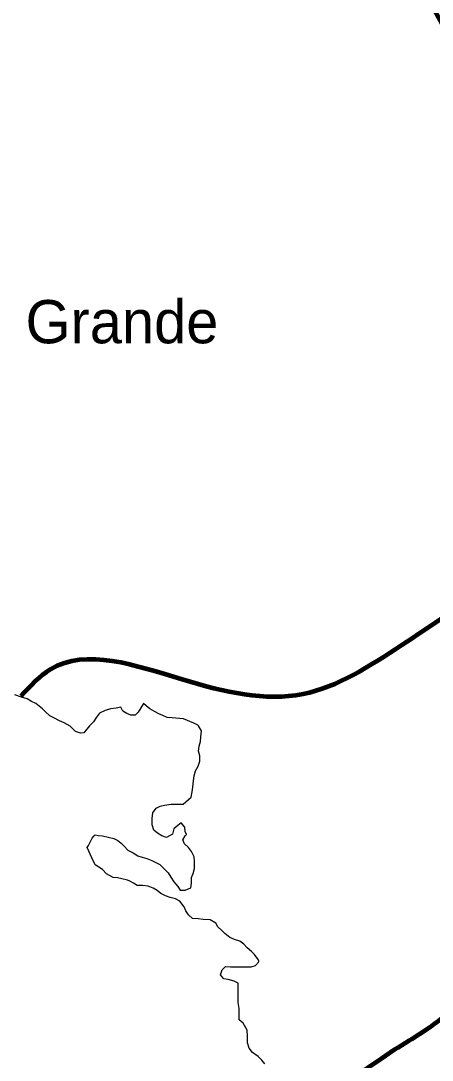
# Model space of a CAD drawing. Extents: x 553962 to 842807, y 8883888 to 9032388.
# Drawn here: x 757235 to 761992, y 8896384 to 8908409 of the extents above; entities that cross this region are included whole.
import ezdxf

# ---------------------------------------------------------------- set-up
doc = ezdxf.new("R2010")
doc.units = 0
doc.header["$LTSCALE"] = 20
doc.layers.add('24', color=7, linetype='Continuous', lineweight=25)
doc.layers.add('9', color=7, linetype='Continuous', lineweight=90)
doc.layers.add('41', color=7, linetype='Continuous')

msp = doc.modelspace()

# ---------------------------------------------------------------- linework, layer by layer
at = {"layer": '24'}
for points in [[(758654.82, 8900509.74), (758593.7, 8900410.7), (758557.85, 8900375.28), (758507, 8900375.61), (758461.38, 8900396.26), (758415.8, 8900422.02), (758390.69, 8900468), (758339.77, 8900458.14), (758273.6, 8900448.38), (758212.43, 8900428.4), (758146.11, 8900398.27), (758110.19, 8900352.67), (758074.2, 8900296.89), (758028.11, 8900251.35), (757964.61, 8900173.3), (757924.8, 8900169.32), (757869.08, 8900185.26), (757804.34, 8900247.68), (757738.52, 8900288.84), (757682.73, 8900309.56), (757616.88, 8900345.63), (757571.26, 8900366.28), (757520.73, 8900412.44), (757485.39, 8900448.31), (757409.54, 8900509.89), (757358.87, 8900535.68), (757308.24, 8900566.55), (757242.15, 8900585.76), (757166.53, 8900609.67)], [(759112.18, 8899345.01), (759206.85, 8899426.31), (759217.44, 8899487.37), (759222.91, 8899543.36), (759233.57, 8899614.61), (759239.08, 8899675.7), (759254.72, 8899731.63), (759285.62, 8899787.47), (759306.35, 8899843.37), (759306.77, 8899904.49), (759291.9, 8899960.62), (759297.37, 8900016.61), (759313.01, 8900072.55), (759318.45, 8900123.45), (759324.03, 8900194.73), (759290.09, 8900253), (759282.13, 8900260.97), (759234.37, 8900284.88), (759114.95, 8900332.7), (758984.28, 8900344.63), (758928.37, 8900350.08), (758877.65, 8900370.78), (758832.02, 8900391.45), (758781.34, 8900417.24), (758725.6, 8900448.17), (758685.16, 8900484.08), (758654.82, 8900509.74)], [(759152.97, 8898995.96), (759135.38, 8899029.14), (759130.65, 8899080.1), (759090.33, 8899131.27), (759049.43, 8899100.98), (759003.38, 8899060.54), (758987.69, 8898999.53), (758921.3, 8898959.22), (758865.51, 8898979.94), (758814.88, 8899010.82), (758774.45, 8899046.72), (758754.54, 8899107.95), (758755.04, 8899179.24), (758760.6, 8899245.4), (758801.67, 8899301.15), (758847.58, 8899321.23), (758898.54, 8899336.18), (758974.89, 8899345.88), (759046.08, 8899345.43), (759112.18, 8899345.01)], [(758003.85, 8898844.62), (758017.02, 8898869.87), (758035.37, 8898900.11), (758048.59, 8898927.9), (758061.76, 8898953.15), (758082.56, 8898978.26), (758096.76, 8898992.71)], [(758096.76, 8898992.71), (758128.19, 8898984.63), (758179, 8898979.22), (758245, 8898963.52), (758310.99, 8898947.82), (758356.62, 8898927.17), (758397.08, 8898896.35), (758432.42, 8898860.48), (758472.78, 8898814.4), (758533.58, 8898783.46), (758589.27, 8898747.46), (758640.01, 8898731.86), (758690.75, 8898716.26), (758751.63, 8898695.5), (758842.83, 8898649.09), (758893.32, 8898597.85), (758938.76, 8898551.73), (758968.91, 8898500.62), (759004.15, 8898449.47), (759049.52, 8898393.17), (759079.74, 8898352.24), (759135.68, 8898351.88), (759201.96, 8898376.92), (759207.44, 8898432.9), (759207.91, 8898499.1), (759228.57, 8898544.79), (759244.22, 8898600.71), (759244.8, 8898682.18), (759240.11, 8898738.22), (759210.03, 8898799.52), (759174.76, 8898845.58), (759129.28, 8898886.6), (759109.27, 8898932.56), (759135.02, 8898978.22), (759152.97, 8898995.96)], [(759986.75, 8897531.72), (759979.68, 8897550.66), (759939.4, 8897606.93), (759904.05, 8897642.8), (759853.49, 8897683.86), (759813.1, 8897724.86), (759767.58, 8897760.79), (759706.71, 8897781.55), (759650.92, 8897802.27), (759595.31, 8897848.45), (759559.96, 8897884.33), (759514.49, 8897925.35), (759489.38, 8897971.34), (759423.53, 8898007.41), (759342.21, 8898013.02), (759286.31, 8898018.46), (759220.24, 8898023.98), (759174.76, 8898065), (759144.58, 8898111.02), (759124.56, 8898156.98), (759074.18, 8898223.5), (759023.51, 8898249.28), (758962.6, 8898264.95), (758906.8, 8898285.67), (758856.13, 8898311.46), (758810.62, 8898347.39), (758765.04, 8898373.14), (758709.28, 8898398.96), (758643.21, 8898404.47), (758582.19, 8898404.86), (758536.61, 8898430.61), (758497.28, 8898456.94), (758467.65, 8898467.73), (758403, 8898483.91), (758351.82, 8898492), (758303.34, 8898497.39), (758227.91, 8898540.54), (758179.43, 8898589.08), (758095.93, 8898643.02), (758055.52, 8898726.61), (758003.85, 8898844.62)], [(760057.6, 8896343.32), (760022.29, 8896384.28), (759981.9, 8896425.28), (759916.12, 8896471.53), (759875.8, 8896522.7), (759855.89, 8896583.94), (759856.43, 8896660.32), (759851.85, 8896731.64), (759806.66, 8896813.4), (759761.15, 8896849.33), (759761.69, 8896925.71), (759762.08, 8896981.72), (759747.33, 8897053.11), (759747.83, 8897124.4), (759748.34, 8897195.68), (759748.91, 8897277.15), (759703.29, 8897297.81), (759632.25, 8897318.63), (759581.43, 8897324.05), (759546.16, 8897370.1), (759561.85, 8897431.11), (759602.78, 8897466.49), (759658.71, 8897466.14), (759734.99, 8897465.65), (759790.92, 8897465.3), (759846.86, 8897464.94), (759897.71, 8897464.62), (759948.67, 8897479.57), (759984.55, 8897520.08), (759987.24, 8897524.76), (759986.75, 8897531.72)]]:
    msp.add_lwpolyline(points, dxfattribs=at)
at = {"layer": '9'}
for points in [[(752845.84, 8918517.4), (763638.29, 8902563.49), (763638.29, 8902563.48)], [(757238.95, 8900598.54), (757578.96, 8900909.03), (759102.06, 8900791.34), (760498.45, 8900622.31), (761638.42, 8901185.57), (763638.29, 8902563.49)], [(764276.29, 8901580.17), (763940.44, 8899918.04), (763627.11, 8898858.14), (762679.02, 8897628.63), (762191.75, 8896950.72), (761554.52, 8896502.55), (761146.82, 8896228.89), (760383.85, 8895883.54), (759851.07, 8895788.67), (759367.15, 8895490.6), (759138.53, 8895417.38), (758810.16, 8895522.65), (758557.11, 8895551.03), (758302.04, 8895351.5), (758046.53, 8895101.33), (758297.57, 8894845.04), (758186.19, 8893706.74), (757803.14, 8893356.8), (757776.69, 8893230.49), (758304.77, 8892793.58)], [(764276.29, 8901580.17), (763940.44, 8899918.04), (763627.11, 8898858.14), (762679.02, 8897628.63), (762191.75, 8896950.72), (761554.52, 8896502.55), (761146.82, 8896228.89), (760383.85, 8895883.54), (759851.07, 8895788.67), (759367.15, 8895490.6), (759138.53, 8895417.38), (758810.16, 8895522.65), (758557.11, 8895551.03), (758302.04, 8895351.5), (758046.53, 8895101.33), (758297.57, 8894845.04), (758186.19, 8893706.74), (757803.14, 8893356.8), (757776.69, 8893230.49), (758304.77, 8892793.58)]]:
    msp.add_spline(points, degree=3, dxfattribs=at)

# ---------------------------------------------------------------- texts
at = {"layer": '41'}
msp.add_text('Feira Grande', height=500, dxfattribs=at).set_placement((755580.9, 8904677.89))

doc.saveas('drawing.dxf')
